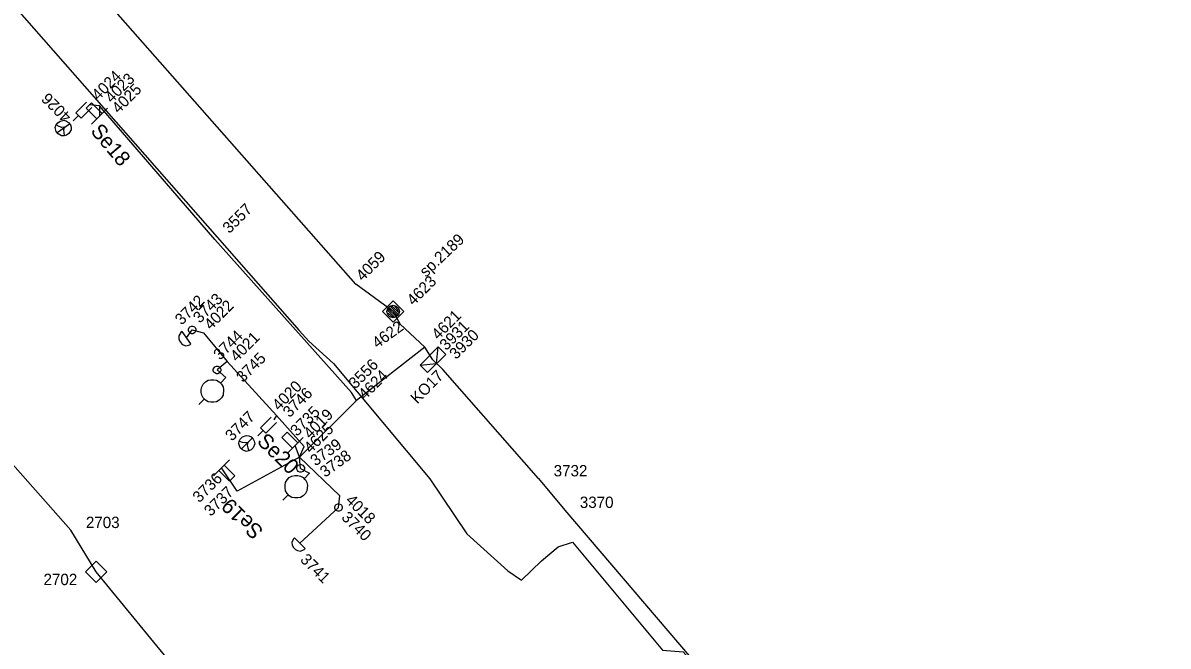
# Model space of a CAD drawing. Extents: x -535557 to -534097, y -1142175 to -1136716.
# Drawn here: x -535107.1 to -535031.4, y -1138763 to -1138721.8 of the extents above; entities that cross this region are included whole.
import ezdxf

# ---------------------------------------------------------------- set-up
doc = ezdxf.new("R2010")
doc.units = 0
for name, color, linetype in [('Default', 7, 'Continuous'), ('GIS_vektor_sdelovaci_kabely_CD', 7, 'Continuous'), ('SS_SZDC', 7, 'Continuous')]:
    doc.layers.add(name, color=color, linetype=linetype)

# ---------------------------------------------------------------- blocks, each defined once
blk = doc.blocks.new('POINT_DISPLAY')
at = {"layer": 'Default'}
blk.add_line((0, 0), (0, 0), dxfattribs=at)

msp = doc.modelspace()

# ---------------------------------------------------------------- linework, layer by layer
at = {"layer": 'GIS_vektor_sdelovaci_kabely_CD'}
msp.add_lwpolyline([(-535120.635, -1138705.944), (-535088.869, -1138742.118), (-535088.24, -1138742.816), (-535086.596, -1138744.306), (-535080.227, -1138751.929), (-535077.779, -1138755.58), (-535075.069, -1138758.029), (-535074.162, -1138758.646), (-535072.84, -1138757.356), (-535071.732, -1138756.43), (-535070.8, -1138756.116), (-535064.839, -1138763.274), (-535063.467, -1138763.379), (-535045.462, -1138783.573), (-535024.919, -1138807.012)], dxfattribs=at)
at = {"layer": 'SS_SZDC'}
for p, q in [((-535085.13, -1138739.049), (-535153.619, -1138661.229)), ((-535103.979, -1138755.34), (-535139.079, -1138715.559)), ((-535103.653, -1138727.72), (-535102.946, -1138727.013)), ((-535102.593, -1138727.366), (-535103.3, -1138728.073)), ((-535102.953, -1138727.409), (-535102.6, -1138727.056)), ((-535102.069, -1138727.26), (-535102.77, -1138727.19)), ((-535102.6, -1138727.056), (-535101.893, -1138727.763)), ((-535094.439, -1138736.09), (-535102.069, -1138727.26)), ((-535102.069, -1138727.26), (-535102.069, -1138727.94)), ((-535103.477, -1138727.897), (-535103.83, -1138728.25)), ((-535103.3, -1138728.073), (-535103.653, -1138727.72)), ((-535102.246, -1138728.116), (-535102.953, -1138727.409)), ((-535102.6, -1138728.47), (-535101.539, -1138727.409)), ((-535104.999, -1138728.681), (-535104.936, -1138728.512)), ((-535104.933, -1138728.942), (-535104.999, -1138728.681)), ((-535104.936, -1138728.512), (-535104.844, -1138728.384)), ((-535104.738, -1138728.615), (-535104.936, -1138728.512)), ((-535104.874, -1138729.023), (-535104.065, -1138728.436)), ((-535104.844, -1138728.384), (-535104.682, -1138728.266)), ((-535104.569, -1138728.678), (-535104.738, -1138728.615)), ((-535104.682, -1138728.266), (-535104.421, -1138728.2)), ((-535104.389, -1138728.671), (-535104.569, -1138728.678)), ((-535104.389, -1138728.671), (-535104.451, -1138728.84)), ((-535104.451, -1138728.84), (-535104.444, -1138729.02)), ((-535104.421, -1138728.2), (-535104.252, -1138728.263)), ((-535104.252, -1138728.263), (-535104.124, -1138728.355)), ((-535104.124, -1138728.355), (-535104.006, -1138728.517)), ((-535103.951, -1138728.847), (-535104.095, -1138729.075)), ((-535104.006, -1138728.517), (-535103.958, -1138728.667)), ((-535103.958, -1138728.667), (-535103.951, -1138728.847)), ((-535104.815, -1138729.104), (-535104.933, -1138728.942)), ((-535104.587, -1138729.248), (-535104.815, -1138729.104)), ((-535104.407, -1138729.241), (-535104.587, -1138729.248)), ((-535104.444, -1138729.02), (-535104.407, -1138729.241)), ((-535104.257, -1138729.193), (-535104.407, -1138729.241)), ((-535104.095, -1138729.075), (-535104.257, -1138729.193)), ((-535085.409, -1138746.219), (-535094.439, -1138736.09)), ((-535082.659, -1138740.86), (-535085.13, -1138739.049)), ((-535082.659, -1138740.152), (-535083.367, -1138740.86)), ((-535081.952, -1138740.86), (-535082.659, -1138740.152)), ((-535083.367, -1138740.86), (-535082.659, -1138741.567)), ((-535083.084, -1138740.86), (-535083.013, -1138740.647)), ((-535083.013, -1138741.072), (-535083.084, -1138740.86)), ((-535083.013, -1138740.647), (-535082.872, -1138740.506)), ((-535082.978, -1138740.824), (-535082.978, -1138740.683)), ((-535082.978, -1138740.683), (-535082.483, -1138741.178)), ((-535082.589, -1138741.213), (-535082.978, -1138740.824)), ((-535082.978, -1138740.966), (-535082.766, -1138741.178)), ((-535082.412, -1138741.107), (-535082.907, -1138740.612)), ((-535082.872, -1138740.506), (-535082.659, -1138740.435)), ((-535082.341, -1138741.036), (-535082.836, -1138740.541)), ((-535082.836, -1138740.541), (-535082.695, -1138740.541)), ((-535082.695, -1138740.541), (-535082.306, -1138740.93)), ((-535082.659, -1138740.435), (-535082.447, -1138740.506)), ((-535082.659, -1138740.86), (-535082.199, -1138741.69)), ((-535082.659, -1138741.567), (-535081.952, -1138740.86)), ((-535082.341, -1138740.753), (-535082.553, -1138740.541)), ((-535082.447, -1138740.506), (-535082.306, -1138740.647)), ((-535082.306, -1138740.93), (-535082.341, -1138740.753)), ((-535082.306, -1138740.647), (-535082.235, -1138740.86)), ((-535082.235, -1138740.86), (-535082.306, -1138741.072)), ((-535082.872, -1138741.213), (-535083.013, -1138741.072)), ((-535082.659, -1138741.284), (-535082.872, -1138741.213)), ((-535082.766, -1138741.178), (-535082.589, -1138741.213)), ((-535082.447, -1138741.213), (-535082.659, -1138741.284)), ((-535082.483, -1138741.178), (-535082.341, -1138741.036)), ((-535082.306, -1138741.072), (-535082.447, -1138741.213)), ((-535082.199, -1138741.69), (-535080.56, -1138743.219)), ((-535096.694, -1138742.254), (-535096.838, -1138742.482)), ((-535096.838, -1138742.482), (-535096.831, -1138742.662)), ((-535096.613, -1138742.195), (-535096.694, -1138742.254)), ((-535096.026, -1138743.004), (-535096.613, -1138742.195)), ((-535096.319, -1138742.6), (-535095.949, -1138742.079)), ((-535096.199, -1138742.029), (-535096.149, -1138741.929)), ((-535096.199, -1138742.129), (-535096.199, -1138742.029)), ((-535096.149, -1138742.229), (-535096.199, -1138742.129)), ((-535096.149, -1138741.929), (-535096.099, -1138741.879)), ((-535096.099, -1138742.279), (-535096.149, -1138742.229)), ((-535096.099, -1138741.879), (-535095.999, -1138741.829)), ((-535095.999, -1138742.329), (-535096.099, -1138742.279)), ((-535095.999, -1138741.829), (-535095.899, -1138741.829)), ((-535095.899, -1138742.329), (-535095.999, -1138742.329)), ((-535095.949, -1138742.079), (-535095.199, -1138742.28)), ((-535095.899, -1138741.829), (-535095.799, -1138741.879)), ((-535095.799, -1138742.279), (-535095.899, -1138742.329)), ((-535095.799, -1138741.879), (-535095.749, -1138741.929)), ((-535095.749, -1138742.229), (-535095.799, -1138742.279)), ((-535095.749, -1138741.929), (-535095.699, -1138742.029)), ((-535095.699, -1138742.129), (-535095.749, -1138742.229)), ((-535095.699, -1138742.029), (-535095.699, -1138742.129)), ((-535095.199, -1138742.28), (-535093.64, -1138744.159)), ((-535096.831, -1138742.662), (-535096.783, -1138742.812)), ((-535096.783, -1138742.812), (-535096.665, -1138742.974)), ((-535096.665, -1138742.974), (-535096.537, -1138743.066)), ((-535096.537, -1138743.066), (-535096.368, -1138743.129)), ((-535096.368, -1138743.129), (-535096.107, -1138743.063)), ((-535096.107, -1138743.063), (-535096.026, -1138743.004)), ((-535080.56, -1138743.219), (-535085.079, -1138746.76)), ((-535080.878, -1138744.403), (-535079.676, -1138743.201)), ((-535080.029, -1138744.049), (-535080.56, -1138743.219)), ((-535079.782, -1138744.297), (-535079.676, -1138743.201)), ((-535079.676, -1138743.201), (-535079.181, -1138743.696)), ((-535079.181, -1138743.696), (-535080.383, -1138744.898)), ((-535094.55, -1138744.679), (-535094.5, -1138744.579)), ((-535094.55, -1138744.779), (-535094.55, -1138744.679)), ((-535094.5, -1138744.879), (-535094.55, -1138744.779)), ((-535094.5, -1138744.579), (-535094.45, -1138744.529)), ((-535094.45, -1138744.529), (-535094.35, -1138744.479)), ((-535094.35, -1138744.479), (-535094.25, -1138744.479)), ((-535093.64, -1138744.159), (-535094.3, -1138744.729)), ((-535094.3, -1138744.729), (-535093.729, -1138745.239)), ((-535094.25, -1138744.479), (-535094.15, -1138744.529)), ((-535094.15, -1138744.529), (-535094.1, -1138744.579)), ((-535094.1, -1138744.579), (-535094.05, -1138744.679)), ((-535094.05, -1138744.779), (-535094.1, -1138744.879)), ((-535094.05, -1138744.679), (-535094.05, -1138744.779)), ((-535093.64, -1138744.159), (-535090.369, -1138747.739)), ((-535080.878, -1138744.403), (-535079.782, -1138744.297)), ((-535080.383, -1138744.898), (-535080.878, -1138744.403)), ((-535079.359, -1138744.709), (-535080.029, -1138744.049)), ((-535073.039, -1138751.92), (-535079.359, -1138744.709)), ((-535095.214, -1138745.664), (-535095.073, -1138745.522)), ((-535095.073, -1138745.522), (-535094.896, -1138745.416)), ((-535094.896, -1138745.416), (-535094.719, -1138745.381)), ((-535094.719, -1138745.381), (-535094.507, -1138745.381)), ((-535094.507, -1138745.381), (-535094.331, -1138745.416)), ((-535094.45, -1138744.929), (-535094.5, -1138744.879)), ((-535094.35, -1138744.979), (-535094.45, -1138744.929)), ((-535094.25, -1138744.979), (-535094.35, -1138744.979)), ((-535094.331, -1138745.416), (-535094.154, -1138745.522)), ((-535094.15, -1138744.929), (-535094.25, -1138744.979)), ((-535094.154, -1138745.522), (-535094.083, -1138745.593)), ((-535094.1, -1138744.879), (-535094.15, -1138744.929)), ((-535093.729, -1138745.239), (-535094.083, -1138745.593)), ((-535095.356, -1138746.017), (-535095.32, -1138745.841)), ((-535095.356, -1138746.229), (-535095.356, -1138746.017)), ((-535095.32, -1138746.406), (-535095.356, -1138746.229)), ((-535095.32, -1138745.841), (-535095.214, -1138745.664)), ((-535094.083, -1138745.593), (-535094.012, -1138745.664)), ((-535094.012, -1138745.664), (-535093.906, -1138745.841)), ((-535093.906, -1138745.841), (-535093.871, -1138746.017)), ((-535093.871, -1138746.017), (-535093.906, -1138746.406)), ((-535085.079, -1138746.76), (-535085.409, -1138746.219)), ((-535095.144, -1138746.654), (-535095.497, -1138747.007)), ((-535095.214, -1138746.583), (-535095.32, -1138746.406)), ((-535095.073, -1138746.724), (-535095.214, -1138746.583)), ((-535094.896, -1138746.83), (-535095.073, -1138746.724)), ((-535094.719, -1138746.866), (-535094.896, -1138746.83)), ((-535094.507, -1138746.866), (-535094.719, -1138746.866)), ((-535094.331, -1138746.83), (-535094.507, -1138746.866)), ((-535094.154, -1138746.724), (-535094.331, -1138746.83)), ((-535094.012, -1138746.583), (-535094.154, -1138746.724)), ((-535093.906, -1138746.406), (-535094.012, -1138746.583)), ((-535085.079, -1138746.76), (-535088.84, -1138750.5)), ((-535090.369, -1138747.739), (-535090.539, -1138748.02)), ((-535088.539, -1138749.799), (-535090.369, -1138747.739)), ((-535091.423, -1138748.55), (-535090.716, -1138747.843)), ((-535091.07, -1138748.903), (-535091.423, -1138748.55)), ((-535090.363, -1138748.196), (-535091.07, -1138748.903)), ((-535092.834, -1138749.448), (-535092.764, -1138749.307)), ((-535092.764, -1138749.307), (-535092.622, -1138749.165)), ((-535092.693, -1138749.943), (-535091.986, -1138749.236)), ((-535092.622, -1138749.165), (-535092.375, -1138749.059)), ((-535092.375, -1138749.059), (-535092.198, -1138749.095)), ((-535092.198, -1138749.095), (-535092.057, -1138749.165)), ((-535092.057, -1138749.165), (-535091.915, -1138749.307)), ((-535091.915, -1138749.307), (-535091.845, -1138749.448)), ((-535091.247, -1138748.727), (-535091.6, -1138749.08)), ((-535090.013, -1138749.189), (-535089.66, -1138748.836)), ((-535089.306, -1138749.896), (-535090.013, -1138749.189)), ((-535089.66, -1138748.836), (-535088.953, -1138749.543)), ((-535089.66, -1138750.25), (-535088.599, -1138749.189)), ((-535092.87, -1138749.625), (-535092.834, -1138749.448)), ((-535092.764, -1138749.872), (-535092.87, -1138749.625)), ((-535092.622, -1138749.519), (-535092.834, -1138749.448)), ((-535092.622, -1138750.014), (-535092.764, -1138749.872)), ((-535092.446, -1138749.554), (-535092.622, -1138749.519)), ((-535092.375, -1138750.12), (-535092.622, -1138750.014)), ((-535092.269, -1138749.519), (-535092.446, -1138749.554)), ((-535092.198, -1138750.084), (-535092.375, -1138750.12)), ((-535092.269, -1138749.519), (-535092.304, -1138749.696)), ((-535092.304, -1138749.696), (-535092.269, -1138749.872)), ((-535092.269, -1138749.872), (-535092.198, -1138750.084)), ((-535092.057, -1138750.014), (-535092.198, -1138750.084)), ((-535091.915, -1138749.872), (-535092.057, -1138750.014)), ((-535091.809, -1138749.625), (-535091.915, -1138749.872)), ((-535091.845, -1138749.448), (-535091.809, -1138749.625)), ((-535088.84, -1138750.5), (-535089.13, -1138749.719)), ((-535088.84, -1138750.5), (-535088.539, -1138749.799)), ((-535093.469, -1138750.679), (-535094.53, -1138751.74)), ((-535088.84, -1138750.5), (-535092.97, -1138752.75)), ((-535088.779, -1138751.239), (-535088.84, -1138750.5)), ((-535088.84, -1138750.5), (-535086.18, -1138753.059)), ((-535093.469, -1138752.093), (-535094.176, -1138751.386)), ((-535092.97, -1138752.75), (-535094, -1138751.209)), ((-535093.823, -1138751.033), (-535093.116, -1138751.74)), ((-535089.029, -1138751.189), (-535088.979, -1138751.089)), ((-535089.029, -1138751.289), (-535089.029, -1138751.189)), ((-535088.979, -1138751.389), (-535089.029, -1138751.289)), ((-535088.979, -1138751.089), (-535088.929, -1138751.039)), ((-535088.929, -1138751.439), (-535088.979, -1138751.389)), ((-535088.929, -1138751.039), (-535088.829, -1138750.989)), ((-535088.829, -1138751.489), (-535088.929, -1138751.439)), ((-535088.829, -1138750.989), (-535088.729, -1138750.989)), ((-535088.729, -1138751.489), (-535088.829, -1138751.489)), ((-535088.779, -1138751.239), (-535088.18, -1138751.569)), ((-535088.729, -1138750.989), (-535088.629, -1138751.039)), ((-535088.629, -1138751.439), (-535088.729, -1138751.489)), ((-535088.629, -1138751.039), (-535088.579, -1138751.089)), ((-535088.579, -1138751.389), (-535088.629, -1138751.439)), ((-535088.579, -1138751.089), (-535088.529, -1138751.189)), ((-535088.529, -1138751.289), (-535088.579, -1138751.389)), ((-535088.18, -1138751.569), (-535088.533, -1138751.923)), ((-535088.529, -1138751.189), (-535088.529, -1138751.289)), ((-535093.116, -1138751.74), (-535093.469, -1138752.093)), ((-535089.806, -1138752.347), (-535089.77, -1138752.171)), ((-535089.806, -1138752.559), (-535089.806, -1138752.347)), ((-535089.77, -1138752.171), (-535089.664, -1138751.994)), ((-535089.664, -1138751.994), (-535089.523, -1138751.852)), ((-535089.523, -1138751.852), (-535089.346, -1138751.746)), ((-535089.346, -1138751.746), (-535089.169, -1138751.711)), ((-535089.169, -1138751.711), (-535088.957, -1138751.711)), ((-535088.957, -1138751.711), (-535088.781, -1138751.746)), ((-535088.781, -1138751.746), (-535088.604, -1138751.852)), ((-535088.604, -1138751.852), (-535088.533, -1138751.923)), ((-535088.533, -1138751.923), (-535088.462, -1138751.994)), ((-535088.462, -1138751.994), (-535088.356, -1138752.171)), ((-535088.356, -1138752.171), (-535088.321, -1138752.347)), ((-535088.321, -1138752.347), (-535088.356, -1138752.736)), ((-535073.039, -1138751.92), (-535071.31, -1138754.01)), ((-535089.594, -1138752.984), (-535089.947, -1138753.337)), ((-535089.77, -1138752.736), (-535089.806, -1138752.559)), ((-535089.664, -1138752.913), (-535089.77, -1138752.736)), ((-535089.523, -1138753.054), (-535089.664, -1138752.913)), ((-535089.346, -1138753.16), (-535089.523, -1138753.054)), ((-535088.604, -1138753.054), (-535088.781, -1138753.16)), ((-535088.462, -1138752.913), (-535088.604, -1138753.054)), ((-535088.356, -1138752.736), (-535088.462, -1138752.913)), ((-535086.27, -1138753.829), (-535086.18, -1138753.059)), ((-535089.169, -1138753.196), (-535089.346, -1138753.16)), ((-535088.957, -1138753.196), (-535089.169, -1138753.196)), ((-535088.781, -1138753.16), (-535088.957, -1138753.196)), ((-535088.829, -1138756.19), (-535086.27, -1138753.829)), ((-535086.52, -1138753.779), (-535086.47, -1138753.679)), ((-535086.52, -1138753.879), (-535086.52, -1138753.779)), ((-535086.47, -1138753.979), (-535086.52, -1138753.879)), ((-535086.47, -1138753.679), (-535086.42, -1138753.629)), ((-535086.42, -1138753.629), (-535086.32, -1138753.579)), ((-535086.32, -1138753.579), (-535086.22, -1138753.579)), ((-535086.22, -1138753.579), (-535086.12, -1138753.629)), ((-535086.12, -1138753.629), (-535086.07, -1138753.679)), ((-535086.07, -1138753.679), (-535086.02, -1138753.779)), ((-535086.02, -1138753.879), (-535086.07, -1138753.979)), ((-535086.02, -1138753.779), (-535086.02, -1138753.879)), ((-535086.42, -1138754.029), (-535086.47, -1138753.979)), ((-535086.32, -1138754.079), (-535086.42, -1138754.029)), ((-535086.22, -1138754.079), (-535086.32, -1138754.079)), ((-535086.12, -1138754.029), (-535086.22, -1138754.079)), ((-535086.07, -1138753.979), (-535086.12, -1138754.029)), ((-535071.31, -1138754.01), (-535058.56, -1138768.93)), ((-535102.289, -1138758.09), (-535103.979, -1138755.34)), ((-535089.254, -1138755.907), (-535089.36, -1138756.154)), ((-535089.36, -1138756.154), (-535089.324, -1138756.331)), ((-535089.183, -1138755.836), (-535089.254, -1138755.907)), ((-535088.476, -1138756.543), (-535089.183, -1138755.836)), ((-535089.324, -1138756.331), (-535089.254, -1138756.472)), ((-535089.254, -1138756.472), (-535089.112, -1138756.614)), ((-535089.112, -1138756.614), (-535088.971, -1138756.684)), ((-535088.971, -1138756.684), (-535088.794, -1138756.72)), ((-535088.794, -1138756.72), (-535088.547, -1138756.614)), ((-535088.547, -1138756.614), (-535088.476, -1138756.543)), ((-535102.289, -1138757.382), (-535102.997, -1138758.09)), ((-535101.582, -1138758.09), (-535102.289, -1138757.382)), ((-535102.997, -1138758.09), (-535102.289, -1138758.797)), ((-535091.35, -1138771.45), (-535102.289, -1138758.09)), ((-535102.289, -1138758.797), (-535101.582, -1138758.09))]:
    msp.add_line(p, q, dxfattribs=at)

# ---------------------------------------------------------------- block references
for p in [(-535102.77, -1138727.19), (-535102.069, -1138727.26), (-535102.069, -1138727.94), (-535104.47, -1138728.729), (-535094.439, -1138736.09), (-535085.13, -1138739.049), (-535082.659, -1138740.86), (-535082.199, -1138741.69), (-535095.949, -1138742.079), (-535095.949, -1138742.079), (-535095.199, -1138742.28), (-535096.319, -1138742.6), (-535080.56, -1138743.219), (-535094.3, -1138744.729), (-535094.3, -1138744.729), (-535093.64, -1138744.159), (-535080.029, -1138744.049), (-535079.359, -1138744.709), (-535093.729, -1138745.239), (-535085.409, -1138746.219), (-535085.079, -1138746.76), (-535090.369, -1138747.739), (-535090.539, -1138748.02), (-535092.34, -1138749.59), (-535089.13, -1138749.719), (-535088.539, -1138749.799), (-535088.84, -1138750.5), (-535094, -1138751.209), (-535088.779, -1138751.239), (-535088.779, -1138751.239), (-535088.18, -1138751.569), (-535073.039, -1138751.92), (-535092.97, -1138752.75), (-535086.18, -1138753.059), (-535086.27, -1138753.829), (-535086.27, -1138753.829), (-535071.31, -1138754.01), (-535103.979, -1138755.34), (-535088.829, -1138756.19), (-535102.289, -1138758.09)]:
    msp.add_blockref('POINT_DISPLAY', p, dxfattribs=at)

# ---------------------------------------------------------------- texts
for s, height, rotation, p in [('4024', 0.75, 45, (-535102.146, -1138726.945)), ('4023', 0.75, 45, (-535101.271, -1138727.116)), ('4025', 0.75, 45, (-535100.814, -1138727.815)), ('4026', 0.75, 135, (-535103.879, -1138727.909)), ('Se18', 1, 309.97566, (-535102.719, -1138728.951)), ('3557', 0.75, 45, (-535093.491, -1138735.746)), ('sp.2189', 0.75, 43.2, (-535080.486, -1138738.63)), ('4059', 0.75, 45, (-535084.673, -1138738.898)), ('4623', 0.75, 45, (-535081.312, -1138740.516)), ('3742', 0.75, 45, (-535096.642, -1138741.802)), ('3743', 0.75, 45, (-535095.445, -1138741.682)), ('4022', 0.75, 45, (-535094.716, -1138742.125)), ('4621', 0.75, 45, (-535079.67, -1138742.786)), ('4622', 0.75, 36, (-535083.702, -1138743.336)), ('3931', 0.75, 45, (-535079.139, -1138743.486)), ('3744', 0.75, 45, (-535094.101, -1138744.125)), ('4021', 0.75, 45, (-535092.992, -1138744.23)), ('3930', 0.75, 45, (-535078.492, -1138744.076)), ('3745', 0.75, 45, (-535092.588, -1138745.604)), ('3556', 0.75, 45, (-535085.154, -1138746.026)), ('4624', 0.75, 45, (-535084.512, -1138746.752)), ('KO17', 0.75, 45.37566, (-535081.06, -1138747.017)), ('4020', 0.75, 45, (-535090.208, -1138747.469)), ('3746', 0.75, 45, (-535089.506, -1138747.923)), ('3747', 0.75, 45, (-535093.316, -1138749.485)), ('3735', 0.75, 45, (-535089.013, -1138749.16)), ('4019', 0.75, 45, (-535088.14, -1138749.332)), ('4625', 0.75, 45, (-535088.11, -1138750.29)), ('Se20', 1, 315.37566, (-535091.721, -1138749.518)), ('3739', 0.75, 36, (-535087.791, -1138751.126)), ('3738', 0.75, 36, (-535087.158, -1138751.871)), ('3736', 0.75, 45, (-535095.473, -1138753.557)), ('3737', 0.75, 45, (-535094.718, -1138754.463)), ('4018', 0.75, 315, (-535085.854, -1138753.41)), ('Se19', 1, 135.37566, (-535091.175, -1138755.326)), ('3740', 0.75, 315, (-535086.13, -1138754.538)), ('3741', 0.75, 315, (-535088.853, -1138757.331))]:
    msp.add_text(s, height=height, rotation=rotation, dxfattribs=at).set_placement(p)
for s, p in [('3732', (-535072.039, -1138751.77)), ('3370', (-535070.31, -1138753.86)), ('2703', (-535102.979, -1138755.19)), ('2702', (-535105.78, -1138758.964))]:
    msp.add_text(s, height=0.75, dxfattribs=at).set_placement(p)

doc.saveas('drawing.dxf')
